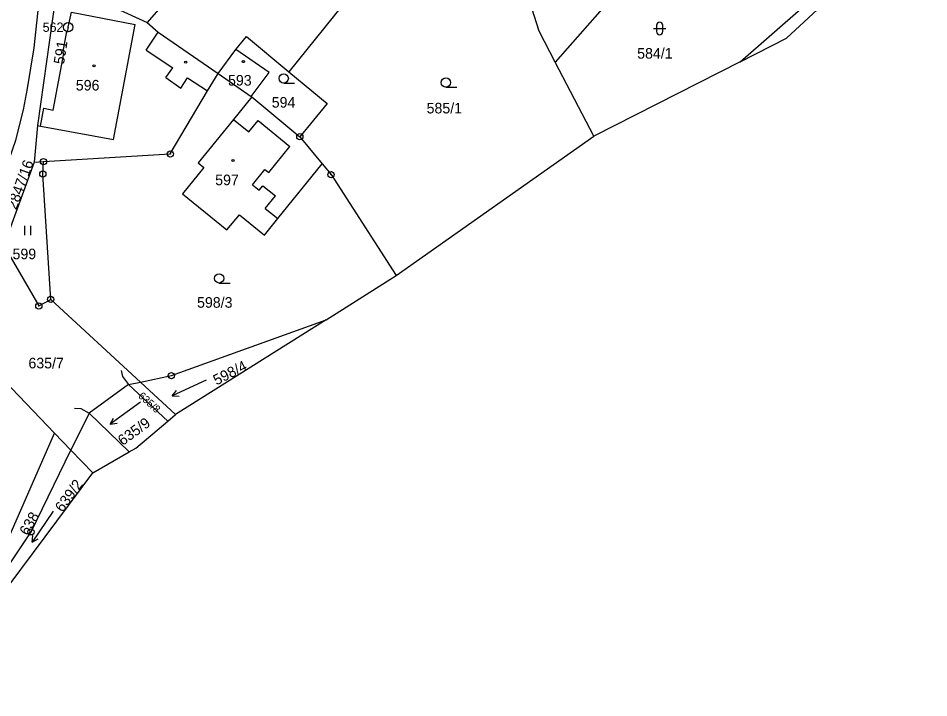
# Model space of a CAD drawing. Extents: x -562167 to -556918, y -1077891 to -1070763.
# Drawn here: x -558185.1 to -558038.8, y -1073867.2 to -1073758 of the extents above; entities that cross this region are included whole.
import ezdxf

# ---------------------------------------------------------------- set-up
doc = ezdxf.new("R2010")
doc.units = 0
for name, color, linetype in [('Hranice parcel', 7, 'Continuous'), ('Parcelní čísla', 7, 'Continuous'), ('Vnitřní kresba', 7, 'Continuous'), ('Značky bodu BP', 7, 'Continuous'), ('Značky budov', 7, 'Continuous'), ('Značky kultur', 7, 'Continuous')]:
    doc.layers.add(name, color=color, linetype=linetype)

msp = doc.modelspace()

# ---------------------------------------------------------------- linework, layer by layer
at = {"layer": 'Hranice parcel'}
for p, q in [((-558061.7, -1073761.21), (-558038.85, -1073740)), ((-558178.08, -1073747.39), (-558181.97, -1073775.25)), ((-558085.52, -1073749.88), (-558098.82, -1073765.08)), ((-558174.95, -1073753.84), (-558164.36, -1073758.7)), ((-558069.16, -1073765.01), (-558058.99, -1073756.15)), ((-558069.16, -1073765.01), (-558061.7, -1073761.21)), ((-558152.96, -1073766.88), (-558150.14, -1073763.05)), ((-558092.62, -1073776.97), (-558098.82, -1073765.08)), ((-558069.16, -1073765.01), (-558092.62, -1073776.97)), ((-558152.96, -1073766.88), (-558147.64, -1073770.59)), ((-558147.64, -1073770.59), (-558147.54, -1073770.67)), ((-558147.54, -1073770.67), (-558139.85, -1073777.06)), ((-558181.97, -1073775.25), (-558182.51, -1073781.13)), ((-558139.85, -1073777.06), (-558136.25, -1073781.43)), ((-558124.36, -1073799.37), (-558092.62, -1073776.97)), ((-558182.51, -1073781.13), (-558187.36, -1073794.52)), ((-558182.51, -1073781.13), (-558181.01, -1073781.05)), ((-558135.63, -1073806.47), (-558124.36, -1073799.37)), ((-558165.46, -1073816.46), (-558179.85, -1073803.19)), ((-558135.63, -1073806.47), (-558159.8, -1073821.68)), ((-558179.23, -1073824.67), (-558189.61, -1073813.87)), ((-558167.38, -1073816.85), (-558173.7, -1073821.48)), ((-558167.38, -1073816.85), (-558165.46, -1073816.46)), ((-558161.06, -1073822.75), (-558167.38, -1073816.85)), ((-558159.8, -1073821.68), (-558165.46, -1073816.46)), ((-558173.7, -1073821.48), (-558176.6, -1073827.4)), ((-558161.06, -1073822.75), (-558159.8, -1073821.68)), ((-558195.07, -1073860.75), (-558179.23, -1073824.67)), ((-558176.6, -1073827.4), (-558179.23, -1073824.67)), ((-558176.6, -1073827.4), (-558173.11, -1073831.03)), ((-558188.73, -1073852.02), (-558173.11, -1073831.03))]:
    msp.add_line(p, q, dxfattribs=at)
for points in [[(-558189.49, -1073787.81), (-558187.05, -1073782.29), (-558185.46, -1073777.61), (-558184.2, -1073772.75), (-558183.57, -1073769.31), (-558182.51, -1073762.81), (-558181.61, -1073754.21), (-558181.25, -1073749.17), (-558180.93, -1073742.19), (-558180.47, -1073726.64)], [(-558160.79, -1073735.84), (-558165.86, -1073744.39), (-558156.72, -1073749.9), (-558164.36, -1073758.7)], [(-558160.79, -1073735.84), (-558149.94, -1073742.55), (-558150.18, -1073742.93), (-558148.38, -1073744.09), (-558144.55, -1073746.39), (-558139.78, -1073749.25), (-558131.58, -1073754.18), (-558141.63, -1073766.63)], [(-558098.82, -1073765.08), (-558101.41, -1073760.13), (-558108.92, -1073736.57)], [(-558181.97, -1073775.25), (-558181.48, -1073775.34), (-558180.95, -1073772.5), (-558179.48, -1073772.78), (-558177.77, -1073763.68), (-558177.92, -1073763.66), (-558177.27, -1073760.18), (-558177.12, -1073760.21), (-558177.05, -1073759.47), (-558176.52, -1073757.07)], [(-558164.36, -1073758.7), (-558162.58, -1073760.28), (-558152.96, -1073766.88)], [(-558150.14, -1073763.05), (-558148.43, -1073760.98), (-558141.63, -1073766.63)], [(-558147.64, -1073770.59), (-558144.77, -1073766.75), (-558150.14, -1073763.05)], [(-558181.01, -1073781.05), (-558160.65, -1073779.83), (-558154.69, -1073769.71), (-558152.96, -1073766.88)], [(-558141.63, -1073766.63), (-558135.48, -1073771.74), (-558139.85, -1073777.06)], [(-558147.54, -1073770.67), (-558150.48, -1073774.29), (-558156.15, -1073781.28), (-558155.26, -1073782.01), (-558158.69, -1073786.24), (-558151.55, -1073792.03), (-558149.56, -1073789.59), (-558145.52, -1073792.86), (-558143.38, -1073790.22), (-558136.25, -1073781.43)], [(-558179.85, -1073803.19), (-558181.12, -1073783.05), (-558181.01, -1073781.05)], [(-558136.25, -1073781.43), (-558134.84, -1073783.14), (-558124.36, -1073799.37)], [(-558187.36, -1073794.52), (-558181.76, -1073804.24), (-558179.85, -1073803.19)], [(-558165.46, -1073816.46), (-558160.47, -1073815.44), (-558135.63, -1073806.47)], [(-558173.11, -1073831.03), (-558167.26, -1073827.68), (-558166.18, -1073827.06), (-558161.06, -1073822.75)], [(-558194.77, -1073867.18), (-558186.54, -1073845.82), (-558183.01, -1073840.53), (-558176.6, -1073827.4)]]:
    msp.add_lwpolyline(points, dxfattribs=at)
at = {"layer": 'Vnitřní kresba'}
for p, q in [((-558176.52, -1073757.07), (-558166.27, -1073759.01)), ((-558169.76, -1073777.52), (-558166.27, -1073759.01)), ((-558164.5, -1073763.14), (-558162.58, -1073760.28)), ((-558164.5, -1073763.14), (-558160.25, -1073766.01)), ((-558161.38, -1073767.55), (-558160.25, -1073766.01)), ((-558161.38, -1073767.55), (-558158.98, -1073769.26)), ((-558158.98, -1073769.26), (-558157.87, -1073767.62)), ((-558157.87, -1073767.62), (-558154.69, -1073769.71)), ((-558150.48, -1073774.29), (-558148.03, -1073776.28)), ((-558148.03, -1073776.28), (-558146.55, -1073774.45)), ((-558146.55, -1073774.45), (-558141.43, -1073778.61)), ((-558181.48, -1073775.34), (-558180, -1073775.65)), ((-558180, -1073775.65), (-558169.76, -1073777.52)), ((-558144.83, -1073782.8), (-558141.43, -1073778.61)), ((-558147.47, -1073784.78), (-558145.45, -1073782.3)), ((-558145.45, -1073782.3), (-558144.83, -1073782.8)), ((-558147.47, -1073784.78), (-558146.38, -1073785.67)), ((-558146.38, -1073785.67), (-558145.78, -1073784.93)), ((-558145.78, -1073784.93), (-558143.76, -1073786.57)), ((-558145.4, -1073788.59), (-558143.76, -1073786.57)), ((-558145.4, -1073788.59), (-558143.38, -1073790.22)), ((-558168.52, -1073814.59), (-558168.33, -1073815.57)), ((-558168.33, -1073815.57), (-558167.38, -1073816.85)), ((-558176.02, -1073820.64), (-558175.02, -1073820.74)), ((-558175.02, -1073820.74), (-558173.7, -1073821.48)), ((-558173.7, -1073821.48), (-558167.26, -1073827.68))]:
    msp.add_line(p, q, dxfattribs=at)
at = {"layer": 'Značky bodu BP'}
for centre, radius in [((-558177.05, -1073759.47), 0.75), ((-558177.05, -1073759.47), 0.03), ((-558139.85, -1073777.06), 0.5), ((-558139.85, -1073777.06), 0.0303), ((-558160.65, -1073779.83), 0.5), ((-558160.65, -1073779.83), 0.0303), ((-558181.01, -1073781.05), 0.5), ((-558181.01, -1073781.05), 0.0303), ((-558181.12, -1073783.05), 0.5), ((-558181.12, -1073783.05), 0.0303), ((-558134.84, -1073783.14), 0.5), ((-558134.84, -1073783.14), 0.0303), ((-558179.85, -1073803.19), 0.5), ((-558179.85, -1073803.19), 0.0303), ((-558181.76, -1073804.24), 0.5), ((-558181.76, -1073804.24), 0.0303), ((-558160.47, -1073815.44), 0.5), ((-558160.47, -1073815.44), 0.0303), ((-558183.01, -1073840.53), 0.5), ((-558183.01, -1073840.53), 0.0303)]:
    msp.add_circle(centre, radius, dxfattribs=at)
at = {"layer": 'Značky budov'}
for centre in [(-558172.89, -1073765.67), (-558158.17, -1073765.09), (-558148.92, -1073764.99), (-558150.58, -1073780.89)]:
    msp.add_circle(centre, 0.175, dxfattribs=at)
at = {"layer": 'Značky kultur'}
for p, q in [((-558083.08, -1073759.67), (-558081.08, -1073759.67)), ((-558082.58, -1073759.17), (-558082.58, -1073760.17)), ((-558081.58, -1073760.17), (-558081.58, -1073759.17)), ((-558142.44, -1073768.45), (-558140.69, -1073768.45)), ((-558116.4, -1073769.12), (-558114.65, -1073769.12)), ((-558184.03, -1073792.9), (-558184.03, -1073791.4)), ((-558183.03, -1073792.9), (-558183.03, -1073791.4)), ((-558152.81, -1073800.56), (-558151.06, -1073800.56)), ((-558154.89, -1073816.16), (-558160.33, -1073818.7)), ((-558160.33, -1073818.7), (-558159.65, -1073817.83)), ((-558165.42, -1073819.71), (-558170.28, -1073823.24)), ((-558160.33, -1073818.7), (-558159.23, -1073818.74)), ((-558170.28, -1073823.24), (-558169.78, -1073822.26)), ((-558170.28, -1073823.24), (-558169.19, -1073823.07)), ((-558179.48, -1073837.22), (-558182.83, -1073842.2)), ((-558182.83, -1073842.2), (-558182.7, -1073841.11)), ((-558182.83, -1073842.2), (-558181.87, -1073841.67))]:
    msp.add_line(p, q, dxfattribs=at)
for centre in [(-558142.44, -1073767.7), (-558116.4, -1073768.37), (-558152.81, -1073799.81)]:
    msp.add_circle(centre, 0.75, dxfattribs=at)
for centre, start, end in [((-558082.08, -1073759.17), 0, 180), ((-558082.08, -1073760.17), 180, 359.9879)]:
    msp.add_arc(centre, 0.5, start, end, dxfattribs=at)

# ---------------------------------------------------------------- texts
at = {"layer": 'Parcelní čísla'}
for s, height, rotation, p in [('591', 1.7, 81, (-558177.73, -1073765.52)), ('2847/16', 1.7, 70, (-558185.38, -1073788.9)), ('598/4', 1.7, 27, (-558153.22, -1073817.03)), ('635/8', 1.2, 318, (-558165.89, -1073818.84)), ('635/9', 1.7, 36, (-558168.29, -1073826.75)), ('639/2', 1.7, 54, (-558177.94, -1073837.5)), ('638', 1.7, 60, (-558183.52, -1073841.25))]:
    msp.add_text(s, height=height, rotation=rotation, dxfattribs=at).set_placement(p)
for s, p in [('584/1', (-558085.68, -1073764.52)), ('593', (-558151.38, -1073768.85)), ('596', (-558175.82, -1073769.64)), ('594', (-558144.36, -1073772.39)), ('585/1', (-558119.49, -1073773.32)), ('597', (-558153.44, -1073784.85)), ('599', (-558185.98, -1073796.74)), ('598/3', (-558156.35, -1073804.53)), ('635/7', (-558183.43, -1073814.27))]:
    msp.add_text(s, height=1.7, dxfattribs=at).set_placement(p)
at = {"layer": 'Značky bodu BP'}
msp.add_text('562', height=1.5, dxfattribs=at).set_placement((-558181.15, -1073760.22))

doc.saveas('drawing.dxf')
